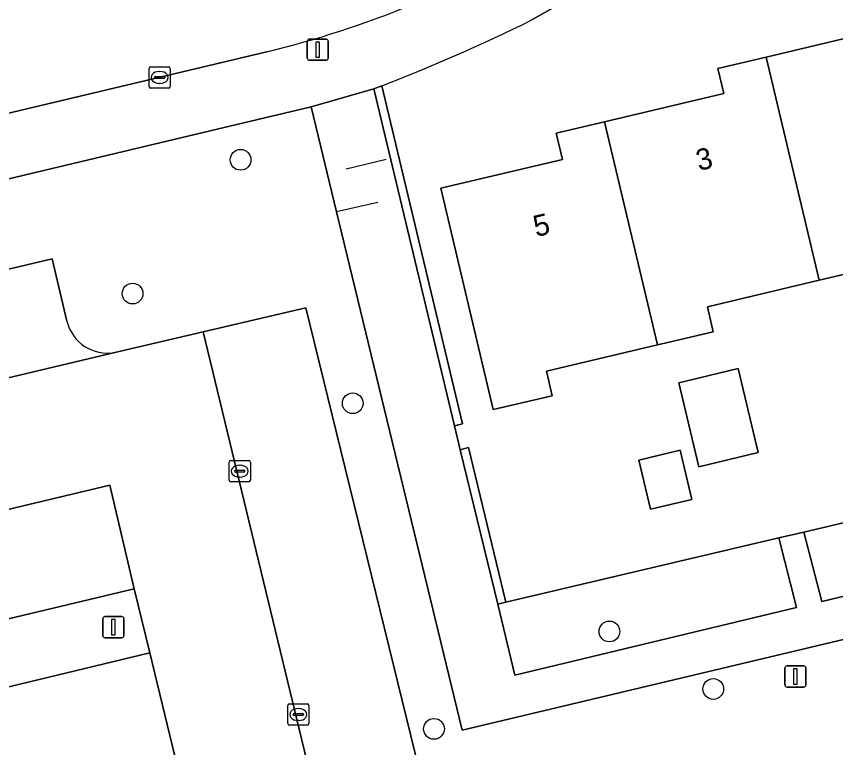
# Model space of a CAD drawing. Extents: x 158031 to 159244, y 380104 to 381214.
# Drawn here: x 158748.37 to 158786.96, y 380541.95 to 380576.41 of the extents above; entities that cross this region are included whole.
import ezdxf

# ---------------------------------------------------------------- set-up
doc = ezdxf.new("R2010")
doc.units = 0
for name, color, linetype in [('IMGEO_Boom', 7, 'Continuous'), ('IMGEO_Erf', 7, 'Continuous'), ('IMGEO_Groenvoorziening', 7, 'Continuous'), ('IMGEO_Haag', 7, 'Continuous'), ('IMGEO_Hek', 7, 'Continuous'), ('IMGEO_Kolk', 7, 'Continuous'), ('IMGEO_Lichtmast', 7, 'Continuous'), ('IMGEO_Pand', 7, 'Continuous'), ('IMGEO_Pand_nummerreeks', 7, 'Continuous'), ('IMGEO_Parkeervlak_open', 7, 'Continuous'), ('IMGEO_Rijbaan_lokaal_open', 7, 'Continuous'), ('IMGEO_Voetpad_open', 7, 'Continuous')]:
    doc.layers.add(name, color=color, linetype=linetype)

msp = doc.modelspace()

# ---------------------------------------------------------------- linework, layer by layer
at = {"layer": 'IMGEO_Boom'}
for centre in [(158758.933, 380569.65), (158753.845, 380563.345), (158764.215, 380558.176), (158776.308, 380547.421), (158781.201, 380544.711), (158768.042, 380542.832)]:
    msp.add_circle(centre, 0.489, dxfattribs=at)
at = {"layer": 'IMGEO_Erf'}
for points in [[(158793.932, 380567.048), (158788.512, 380565.763), (158788.791, 380564.588), (158786.195, 380563.972), (158780.921, 380562.721), (158781.198, 380561.55), (158779.125, 380561.058), (158778.576, 380560.928), (158773.34, 380559.687), (158773.614, 380558.534), (158770.836, 380557.876), (158768.361, 380568.313), (158774.096, 380569.672), (158773.805, 380570.898), (158776.083, 380571.438), (158781.691, 380572.768), (158781.411, 380573.949), (158783.7, 380574.492), (158789.292, 380575.818), (158789.013, 380576.998), (158791.436, 380577.573), (158789.597, 380585.709), (158772.592, 380576.212)], [(158765.58, 380573.135), (158769.391, 380557.209), (158769.002, 380557.116), (158769.274, 380555.989), (158769.663, 380556.084), (158771.433, 380548.804), (158784.286, 380551.83), (158785.471, 380552.109), (158795.019, 380554.358), (158797.088, 380554.845), (158793.932, 380567.048)], [(158687.12, 380522.794), (158694.084, 380510.227), (158715.443, 380471.877), (158715.947, 380471.48), (158716.515, 380471.2), (158717.127, 380471.069), (158717.742, 380471.085), (158720.337, 380471.694), (158782.764, 380486.561), (158785.696, 380487.259), (158808.37, 380492.659), (158807.26, 380497.625), (158810.636, 380498.449), (158798.354, 380549.665), (158769.363, 380542.776), (158763.454, 380567.201), (158762.255, 380572.153), (158758.825, 380571.331), (158720.725, 380562.244), (158720.572, 380562.21), (158723.546, 380555.188)], [(158726.259, 380556.228), (158725.587, 380559.19), (158750.053, 380564.982), (158750.752, 380562.051)], [(158753.007, 380560.567), (158757.164, 380561.547), (158762.01, 380562.673), (158767.983, 380538.276), (158764.983, 380537.566)]]:
    msp.add_lwpolyline(points, dxfattribs=at)
for points in [[(158782.37, 380559.812), (158783.32, 380555.852), (158780.527, 380555.177), (158779.571, 380559.136)], [(158777.693, 380555.497), (158779.647, 380555.959), (158780.195, 380553.645), (158778.24, 380553.183)]]:
    msp.add_lwpolyline(points, close=True, dxfattribs=at)
for centre, radius, start, end in [((158734.704, 380653.025), 85.649, 291.13069, 296.25489), ((158752.661, 380562.496), 1.96, 193.1218, 280.181)]:
    msp.add_arc(centre, radius, start, end, dxfattribs=at)
at = {"layer": 'IMGEO_Groenvoorziening'}
for points in [[(158765.58, 380573.135), (158765.203, 380572.99), (158769.002, 380557.116), (158769.391, 380557.209)], [(158769.274, 380555.989), (158771.044, 380548.712), (158771.433, 380548.804), (158769.663, 380556.084)], [(158795.825, 380551.105), (158795.019, 380554.358), (158785.471, 380552.109), (158786.313, 380548.834)], [(158784.286, 380551.83), (158771.433, 380548.804), (158771.044, 380548.712), (158771.853, 380545.356), (158785.129, 380548.55)]]:
    msp.add_lwpolyline(points, close=True, dxfattribs=at)
for points in [[(158754.656, 380546.407), (158753.911, 380549.433), (158732.002, 380544.201), (158731.281, 380547.126)], [(158733.698, 380536.984), (158733.64, 380537.437), (158732.744, 380541.138), (158754.656, 380546.407)]]:
    msp.add_lwpolyline(points, dxfattribs=at)
at = {"layer": 'IMGEO_Haag'}
for points in [[(158765.58, 380573.135), (158765.203, 380572.99), (158769.002, 380557.116), (158769.391, 380557.209)], [(158769.274, 380555.989), (158771.044, 380548.712), (158771.433, 380548.804), (158769.663, 380556.084)]]:
    msp.add_lwpolyline(points, close=True, dxfattribs=at)
at = {"layer": 'IMGEO_Hek'}
for points in [[(158765.789, 380569.665), (158763.904, 380569.21)], [(158765.395, 380567.64), (158763.454, 380567.201)], [(158795.019, 380554.358), (158785.471, 380552.109)], [(158785.471, 380552.109), (158784.286, 380551.83)], [(158784.286, 380551.83), (158781.051, 380551.068)], [(158781.051, 380551.068), (158771.433, 380548.804)], [(158771.433, 380548.804), (158771.044, 380548.712)]]:
    msp.add_lwpolyline(points, dxfattribs=at)
at = {"layer": 'IMGEO_Kolk'}
for p, q in [((158754.618, 380573.106), (158754.618, 380573.958)), ((158754.693, 380574.032), (158755.545, 380574.032)), ((158755.106, 380573.812), (158755.131, 380573.812)), ((158755.619, 380573.958), (158755.619, 380573.106)), ((158754.877, 380573.526), (158754.877, 380573.538)), ((158755.315, 380573.489), (158754.917, 380573.489)), ((158754.92, 380573.575), (158755.318, 380573.575)), ((158755.361, 380573.538), (158755.361, 380573.526)), ((158755.545, 380573.032), (158754.693, 380573.032)), ((158755.129, 380573.252), (158755.104, 380573.252)), ((158758.392, 380554.552), (158758.392, 380555.404)), ((158758.467, 380555.478), (158759.319, 380555.478)), ((158758.88, 380555.258), (158758.905, 380555.258)), ((158759.393, 380555.404), (158759.393, 380554.552)), ((158758.651, 380554.972), (158758.651, 380554.984)), ((158759.089, 380554.935), (158758.691, 380554.935)), ((158758.694, 380555.021), (158759.092, 380555.021)), ((158759.135, 380554.984), (158759.135, 380554.972)), ((158759.319, 380554.478), (158758.467, 380554.478)), ((158758.903, 380554.698), (158758.878, 380554.698)), ((158761.226, 380544.006), (158762.078, 380544.006)), ((158761.151, 380543.08), (158761.151, 380543.932)), ((158761.639, 380543.786), (158761.664, 380543.786)), ((158762.152, 380543.932), (158762.152, 380543.08)), ((158761.41, 380543.5), (158761.41, 380543.512)), ((158761.848, 380543.463), (158761.45, 380543.463)), ((158761.453, 380543.549), (158761.851, 380543.549)), ((158761.662, 380543.226), (158761.637, 380543.226)), ((158761.894, 380543.512), (158761.894, 380543.5)), ((158762.078, 380543.006), (158761.226, 380543.006))]:
    msp.add_line(p, q, dxfattribs=at)
for points in [[(158754.618, 380573.106), (158754.618, 380573.958)], [(158754.693, 380574.032), (158755.545, 380574.032)], [(158755.619, 380573.958), (158755.619, 380573.106)], [(158755.545, 380573.032), (158754.693, 380573.032)], [(158758.392, 380554.552), (158758.392, 380555.404)], [(158758.467, 380555.478), (158759.319, 380555.478)], [(158759.393, 380555.404), (158759.393, 380554.552)], [(158759.319, 380554.478), (158758.467, 380554.478)], [(158761.226, 380544.006), (158762.078, 380544.006)], [(158761.151, 380543.08), (158761.151, 380543.932)], [(158762.152, 380543.932), (158762.152, 380543.08)], [(158762.078, 380543.006), (158761.226, 380543.006)]]:
    msp.add_lwpolyline(points, dxfattribs=at)
for centre, radius, start, end in [((158754.695, 380573.956), 0.0765, 91.552, 178.448), ((158754.695, 380573.956), 0.0765, 91.552, 178.448), ((158755.543, 380573.956), 0.0765, 1.552, 88.448), ((158755.543, 380573.956), 0.0765, 1.552, 88.448), ((158754.917, 380573.535), 0.0403, 85.8775, 175.7526), ((158754.914, 380573.525), 0.0366, 178.938, 274.7102), ((158755.318, 380573.532), 0.043, 264.8664, 352.4533), ((158755.322, 380573.537), 0.0386, 1.7309, 96.639), ((158754.695, 380573.108), 0.0765, 181.552, 268.448), ((158754.695, 380573.108), 0.0765, 181.552, 268.448), ((158755.543, 380573.108), 0.0765, 271.552, 358.448), ((158755.543, 380573.108), 0.0765, 271.552, 358.448), ((158758.469, 380555.402), 0.0765, 91.552, 178.448), ((158758.469, 380555.402), 0.0765, 91.552, 178.448), ((158759.317, 380555.402), 0.0765, 1.552, 88.448), ((158759.317, 380555.402), 0.0765, 1.552, 88.448), ((158758.691, 380554.981), 0.0403, 85.8775, 175.7526), ((158758.688, 380554.971), 0.0366, 178.938, 274.7102), ((158759.092, 380554.978), 0.043, 264.8664, 352.4533), ((158759.096, 380554.983), 0.0386, 1.7309, 96.639), ((158758.469, 380554.554), 0.0765, 181.552, 268.448), ((158758.469, 380554.554), 0.0765, 181.552, 268.448), ((158759.317, 380554.554), 0.0765, 271.552, 358.448), ((158759.317, 380554.554), 0.0765, 271.552, 358.448), ((158761.228, 380543.93), 0.0765, 91.552, 178.448), ((158761.228, 380543.93), 0.0765, 91.552, 178.448), ((158762.076, 380543.93), 0.0765, 1.552, 88.448), ((158762.076, 380543.93), 0.0765, 1.552, 88.448), ((158761.45, 380543.509), 0.0403, 85.8775, 175.7526), ((158761.447, 380543.499), 0.0366, 178.938, 274.7102), ((158761.851, 380543.506), 0.043, 264.8664, 352.4533), ((158761.855, 380543.511), 0.0386, 1.7309, 96.639), ((158761.228, 380543.082), 0.0765, 181.552, 268.448), ((158761.228, 380543.082), 0.0765, 181.552, 268.448), ((158762.076, 380543.082), 0.0765, 271.552, 358.448), ((158762.076, 380543.082), 0.0765, 271.552, 358.448)]:
    msp.add_arc(centre, radius, start, end, dxfattribs=at)
for centre, major_axis, ratio, start_param, end_param in [((158755.105, 380573.532), (-0.387, 0.002), 0.722429, 4.712389, 7.853982), ((158755.13, 380573.532), (-0.39, 0.002), 0.717154, 1.570796, 4.712389), ((158758.879, 380554.978), (-0.387, 0.002), 0.722429, 4.712389, 7.853982), ((158758.904, 380554.978), (-0.39, 0.002), 0.717154, 1.570796, 4.712389), ((158761.638, 380543.506), (-0.387, 0.002), 0.722429, 4.712389, 7.853982), ((158761.663, 380543.506), (-0.39, 0.002), 0.717154, 1.570796, 4.712389)]:
    msp.add_ellipse(centre, major_axis=major_axis, ratio=ratio, start_param=start_param, end_param=end_param, dxfattribs=at)
at = {"layer": 'IMGEO_Lichtmast'}
for p, q in [((158762.07, 380574.441), (158762.07, 380575.241)), ((158762.07, 380575.241), (158762.07, 380574.441)), ((158762.17, 380575.341), (158762.96, 380575.341)), ((158762.96, 380575.341), (158762.17, 380575.341)), ((158763.06, 380575.241), (158763.06, 380574.441)), ((158763.06, 380574.441), (158763.06, 380575.241)), ((158762.96, 380574.341), (158762.17, 380574.341)), ((158762.17, 380574.341), (158762.96, 380574.341)), ((158752.442, 380547.222), (158752.442, 380548.022)), ((158752.442, 380548.022), (158752.442, 380547.222)), ((158752.542, 380548.122), (158753.332, 380548.122)), ((158753.332, 380548.122), (158752.542, 380548.122)), ((158753.432, 380548.022), (158753.432, 380547.222)), ((158753.432, 380547.222), (158753.432, 380548.022)), ((158753.332, 380547.122), (158752.542, 380547.122)), ((158752.542, 380547.122), (158753.332, 380547.122)), ((158784.574, 380544.901), (158784.574, 380545.701)), ((158784.574, 380545.701), (158784.574, 380544.901)), ((158784.674, 380545.801), (158785.464, 380545.801)), ((158785.464, 380545.801), (158784.674, 380545.801)), ((158785.564, 380545.701), (158785.564, 380544.901)), ((158785.564, 380544.901), (158785.564, 380545.701)), ((158785.464, 380544.801), (158784.674, 380544.801)), ((158784.674, 380544.801), (158785.464, 380544.801))]:
    msp.add_line(p, q, dxfattribs=at)
for points in [[(158762.49, 380575.216), (158762.64, 380575.216), (158762.64, 380574.466), (158762.49, 380574.466), (158762.49, 380575.216)], [(158752.862, 380547.997), (158753.012, 380547.997), (158753.012, 380547.247), (158752.862, 380547.247), (158752.862, 380547.997)], [(158784.994, 380545.676), (158785.144, 380545.676), (158785.144, 380544.926), (158784.994, 380544.926), (158784.994, 380545.676)]]:
    msp.add_lwpolyline(points, dxfattribs=at)
for centre, start, end in [((158762.17, 380575.241), 90, 180), ((158762.17, 380575.241), 90, 180), ((158762.96, 380575.241), 0, 90), ((158762.96, 380575.241), 360, 90), ((158762.17, 380574.441), 180, 270), ((158762.17, 380574.441), 180, 270), ((158762.96, 380574.441), 270, 0), ((158762.96, 380574.441), 270, 0), ((158752.542, 380548.022), 90, 180), ((158752.542, 380548.022), 90, 180), ((158753.332, 380548.022), 0, 90), ((158753.332, 380548.022), 360, 90), ((158752.542, 380547.222), 180, 270), ((158752.542, 380547.222), 180, 270), ((158753.332, 380547.222), 270, 0), ((158753.332, 380547.222), 270, 0), ((158784.674, 380545.701), 90, 180), ((158784.674, 380545.701), 90, 180), ((158785.464, 380545.701), 0, 90), ((158785.464, 380545.701), 360, 90), ((158784.674, 380544.901), 180, 270), ((158784.674, 380544.901), 180, 270), ((158785.464, 380544.901), 270, 0), ((158785.464, 380544.901), 270, 0)]:
    msp.add_arc(centre, 0.1, start, end, dxfattribs=at)
at = {"layer": 'IMGEO_Pand'}
for points in [[(158783.7, 380574.492), (158786.195, 380563.972), (158788.791, 380564.588), (158788.512, 380565.763), (158793.932, 380567.048), (158791.436, 380577.573), (158789.013, 380576.998), (158789.292, 380575.818)], [(158776.083, 380571.438), (158778.576, 380560.928), (158779.125, 380561.058), (158781.198, 380561.55), (158780.921, 380562.721), (158786.195, 380563.972), (158783.7, 380574.492), (158781.411, 380573.949), (158781.691, 380572.768)], [(158776.083, 380571.438), (158773.805, 380570.898), (158774.096, 380569.672), (158768.361, 380568.313), (158770.836, 380557.876), (158773.614, 380558.534), (158773.34, 380559.687), (158778.576, 380560.928)], [(158782.37, 380559.812), (158779.571, 380559.136), (158780.527, 380555.177), (158783.32, 380555.852)], [(158777.693, 380555.497), (158778.24, 380553.183), (158780.195, 380553.645), (158779.647, 380555.959)]]:
    msp.add_lwpolyline(points, close=True, dxfattribs=at)
at = {"layer": 'IMGEO_Parkeervlak_open'}
for points in [[(158750.752, 380562.051), (158750.053, 380564.982), (158725.587, 380559.19), (158726.259, 380556.228)], [(158764.983, 380537.566), (158767.983, 380538.276), (158762.01, 380562.673), (158757.164, 380561.547), (158763.07, 380537.103), (158738.297, 380530.953)], [(158725.491, 380554.141), (158725.518, 380554.026), (158753.007, 380560.567)], [(158731.281, 380547.126), (158732.002, 380544.201), (158753.911, 380549.433), (158752.771, 380554.317), (158729.132, 380548.67)], [(158733.214, 380536.128), (158755.831, 380541.552), (158754.656, 380546.407), (158732.744, 380541.138), (158733.64, 380537.437), (158733.698, 380536.984)]]:
    msp.add_lwpolyline(points, dxfattribs=at)
msp.add_arc((158752.661, 380562.496), 1.96, 193.1218, 280.181, dxfattribs=at)
at = {"layer": 'IMGEO_Rijbaan_lokaal_open'}
for points in [[(158759.507, 380580.784), (158753.43, 380579.309), (158752.053, 380578.985), (158745.393, 380577.395), (158745.252, 380577.361), (158742.459, 380576.694), (158709.071, 380568.78), (158710.43, 380562.906), (158713.492, 380563.648), (158720.027, 380565.209), (158760.23, 380574.758)], [(158735.194, 380530.157), (158736.3, 380530.441), (158738.297, 380530.953), (158763.07, 380537.103), (158757.164, 380561.547), (158753.007, 380560.567), (158725.518, 380554.026), (158725.491, 380554.141)], [(158728.871, 380548.608), (158729.132, 380548.67), (158752.771, 380554.317), (158753.911, 380549.433), (158754.656, 380546.407), (158755.831, 380541.552), (158733.214, 380536.128), (158732.706, 380535.994), (158732.363, 380536.003)]]:
    msp.add_lwpolyline(points, dxfattribs=at)
msp.add_arc((158749.253, 380619.93), 46.487, 283.6585, 292.3125, dxfattribs=at)
at = {"layer": 'IMGEO_Voetpad_open'}
for points in [[(158772.592, 380576.212), (158789.597, 380585.709), (158791.103, 380586.555), (158804.779, 380594.216)], [(158760.23, 380574.758), (158720.027, 380565.209), (158720.725, 380562.244), (158758.825, 380571.331), (158762.255, 380572.153), (158765.203, 380572.99), (158765.58, 380573.135)]]:
    msp.add_lwpolyline(points, dxfattribs=at)
msp.add_lwpolyline([(158769.274, 380555.989), (158769.002, 380557.116), (158765.203, 380572.99), (158762.255, 380572.153), (158763.454, 380567.201), (158769.363, 380542.776), (158798.354, 380549.665), (158797.088, 380554.845), (158795.019, 380554.358), (158795.825, 380551.105), (158786.313, 380548.834), (158785.471, 380552.109), (158784.286, 380551.83), (158785.129, 380548.55), (158771.853, 380545.356), (158771.044, 380548.712)], close=True, dxfattribs=at)
for centre, radius, start, end in [((158749.253, 380619.93), 46.487, 283.6585, 292.3125), ((158734.704, 380653.025), 85.649, 291.13069, 296.25489)]:
    msp.add_arc(centre, radius, start, end, dxfattribs=at)

# ---------------------------------------------------------------- texts
at = {"layer": 'IMGEO_Pand_nummerreeks'}
for s, rotation, p in [('3', 13.3385, (158780.521, 380569.12)), ('5', 13.334, (158772.856, 380566.008))]:
    msp.add_text(s, height=1, rotation=rotation, dxfattribs=at).set_placement(p)

doc.saveas('drawing.dxf')
